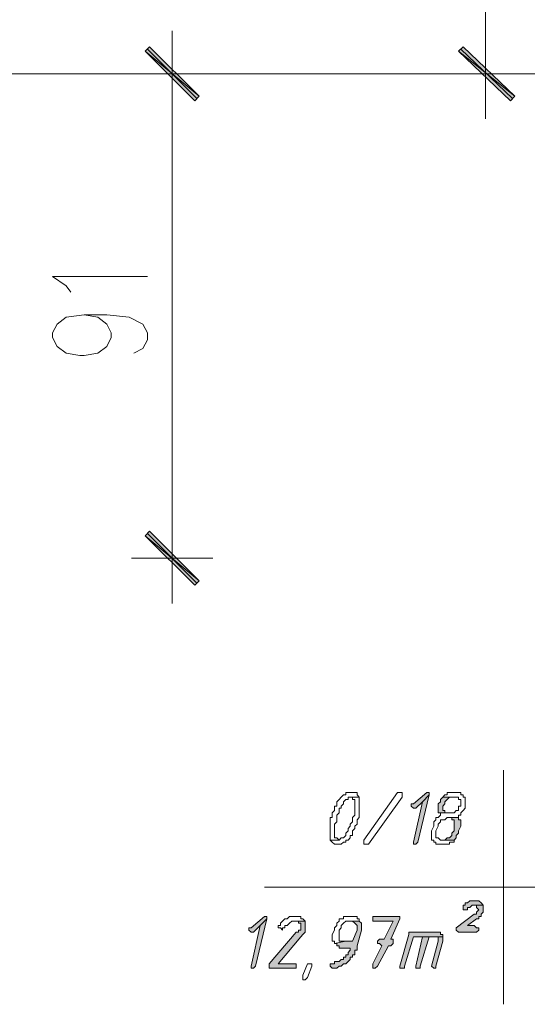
# Model space of a CAD drawing. Header units: inches. Extents: x -1441 to 3871, y -4351 to 2413.
# Tile 281 of 308: x 1664 to 1759, y 576 to 761. Entities that reach past the tile are written whole.
import ezdxf

# ---------------------------------------------------------------- set-up
doc = ezdxf.new("R2010")
doc.units = ezdxf.units.IN
doc.header["$MEASUREMENT"] = 0
doc.layers.add('at_Entity', color=7, linetype='Continuous')
doc.layers.add('at_Solid', color=7, linetype='Continuous')

msp = doc.modelspace()

# ---------------------------------------------------------------- hatches: boundary and pattern name
at = {"layer": 'at_Solid', "lineweight": 15}
for points in [[(1688.55793, 756.06688), (1687.70879, 755.2082), (1697.86982, 746.76452)], [(1687.70879, 755.2082), (1697.86982, 746.76452), (1697.02545, 745.90584)], [(1757.13298, 746.76452), (1746.54737, 755.2082), (1747.39651, 756.06688)], [(1756.28384, 745.90584), (1757.13298, 746.76452), (1746.54737, 755.2082)], [(1697.86982, 655.74456), (1687.70879, 664.18823), (1688.55793, 665.04691)], [(1697.02545, 654.88588), (1697.86982, 655.74456), (1687.70879, 664.18823)], [(1740.62249, 615.9591), (1738.08462, 613.8124), (1737.66005, 613.8124), (1737.66005, 613.38307), (1738.08462, 613.00143), (1738.50442, 613.00143), (1739.77335, 614.24174), (1741.04706, 615.52976), (1741.04706, 615.9591)], [(1741.04706, 615.52976), (1739.77335, 614.24174), (1738.08462, 606.65675), (1738.08462, 606.22741), (1738.50442, 606.22741), (1738.92898, 606.65675)], [(1743.58493, 615.10042), (1743.16036, 614.67108), (1743.16036, 614.24174), (1742.74056, 613.8124), (1742.74056, 612.14275), (1744.85387, 612.14275), (1744.0095, 612.14275), (1744.0095, 612.57209), (1743.58493, 612.57209), (1743.58493, 613.38307), (1744.0095, 613.8124), (1744.0095, 614.24174), (1744.43407, 614.67108), (1744.85387, 615.10042), (1745.27844, 615.10042), (1745.70301, 615.10042)], [(1746.54737, 611.28407), (1744.85387, 611.28407), (1745.27844, 611.28407), (1745.27844, 610.85473), (1745.70301, 610.85473), (1745.70301, 608.75574), (1745.27844, 608.3264), (1745.27844, 607.89706), (1744.85387, 607.46772), (1744.43407, 607.46772), (1744.0095, 607.03838), (1743.58493, 607.03838), (1745.70301, 607.03838), (1746.12758, 607.46772), (1746.12758, 607.89706), (1746.54737, 608.3264), (1746.54737, 608.75574), (1746.97194, 609.61442), (1746.97194, 610.85473), (1746.54737, 610.85473)], [(1749.50982, 595.63703), (1749.09002, 595.63703), (1748.66545, 595.63703), (1748.24088, 595.20769), (1747.81631, 595.20769), (1747.81631, 594.77836), (1747.39651, 594.77836), (1747.39651, 593.91968), (1747.81631, 593.91968), (1748.24088, 593.91968), (1748.24088, 594.34902), (1748.66545, 594.34902), (1749.09002, 594.77836), (1751.20332, 594.77836), (1750.77875, 595.20769), (1750.35896, 595.63703), (1749.93439, 595.63703)], [(1751.20332, 594.77836), (1749.50982, 594.77836), (1749.93439, 594.77836), (1749.93439, 594.34902), (1750.35896, 593.91968), (1749.93439, 593.49034), (1749.93439, 593.1087), (1749.50982, 593.1087), (1746.12758, 590.53267), (1746.12758, 590.10333), (1746.54737, 589.72169), (1749.93439, 589.72169), (1750.35896, 590.10333), (1750.35896, 590.53267), (1749.93439, 590.53267), (1749.50982, 590.962), (1748.24088, 590.962), (1749.93439, 592.25002), (1750.35896, 592.25002), (1750.35896, 592.67936), (1750.77875, 592.67936), (1750.77875, 593.1087), (1751.20332, 593.49034), (1751.20332, 594.34902)], [(1710.14416, 592.67936), (1707.60629, 590.53267), (1707.18172, 590.53267), (1707.18172, 590.10333), (1707.60629, 589.72169), (1708.03086, 589.72169), (1709.29979, 590.962), (1710.56873, 592.25002), (1710.56873, 592.67936)], [(1710.56873, 592.25002), (1709.29979, 590.962), (1707.60629, 583.3293), (1707.60629, 582.94767), (1708.03086, 582.94767), (1708.45065, 583.3293)], [(1735.12217, 592.67936), (1730.46146, 592.67936), (1730.46146, 591.82068), (1734.27304, 591.82068), (1732.57953, 588.43367), (1731.73039, 588.43367), (1731.31059, 588.00433), (1731.31059, 587.57499), (1731.73039, 587.57499), (1732.15496, 587.14565), (1730.46146, 583.75864), (1730.46146, 582.94767), (1730.88603, 582.94767), (1731.31059, 583.3293), (1733.42867, 587.14565), (1733.84847, 587.14565), (1734.27304, 587.57499), (1734.27304, 588.43367), (1733.84847, 588.43367), (1735.54197, 592.25002), (1735.54197, 592.67936)], [(1717.76255, 591.82068), (1715.64925, 591.82068), (1716.49361, 591.82068), (1716.49361, 591.39134), (1716.91818, 591.39134), (1716.91818, 590.10333), (1716.49361, 590.10333), (1716.49361, 589.72169), (1716.07381, 589.72169), (1710.9933, 583.75864), (1710.9933, 582.94767), (1715.64925, 582.94767), (1716.07381, 582.94767), (1716.07381, 583.75864), (1715.64925, 583.75864), (1712.6868, 583.75864), (1716.91818, 588.86301), (1717.34275, 589.29235), (1717.76255, 589.72169), (1717.76255, 591.39134)], [(1727.92358, 591.82068), (1726.23008, 591.82068), (1726.65465, 591.82068), (1727.07922, 591.39134), (1727.49901, 590.962), (1727.49901, 590.10333), (1726.65465, 588.00433), (1725.38571, 588.00433), (1723.26764, 587.57499), (1723.6922, 587.57499), (1723.6922, 587.14565), (1724.11677, 587.14565), (1724.11677, 586.71631), (1726.23008, 586.71631), (1726.23008, 586.33468), (1725.80551, 585.90534), (1725.80551, 585.476), (1725.38571, 585.476), (1725.38571, 585.04666), (1724.96114, 585.04666), (1724.96114, 584.61732), (1724.53657, 584.61732), (1724.11677, 584.18798), (1723.26764, 584.18798), (1723.26764, 583.75864), (1722.84307, 583.75864), (1722.42327, 583.75864), (1722.42327, 583.3293), (1722.84307, 582.94767), (1723.26764, 582.94767), (1723.6922, 582.94767), (1724.11677, 583.3293), (1724.53657, 583.3293), (1724.96114, 583.75864), (1725.38571, 583.75864), (1725.80551, 584.18798), (1726.23008, 584.61732), (1726.23008, 585.04666), (1726.65465, 585.04666), (1726.65465, 585.476), (1727.07922, 585.476), (1727.07922, 586.33468), (1727.49901, 586.33468), (1727.49901, 587.14565), (1728.34815, 590.10333), (1728.34815, 591.39134)], [(1742.316, 589.72169), (1737.23548, 589.72169), (1737.23548, 589.29235), (1735.54197, 583.3293), (1735.54197, 582.94767), (1735.96654, 582.94767), (1736.39111, 582.94767), (1736.39111, 583.3293), (1738.08462, 588.86301), (1743.58493, 588.86301), (1743.58493, 589.29235), (1743.16036, 589.29235), (1743.16036, 589.72169), (1742.74056, 589.72169)], [(1739.77335, 588.86301), (1738.50442, 583.3293), (1738.50442, 582.94767), (1738.92898, 582.94767), (1739.35355, 582.94767), (1739.35355, 583.3293), (1741.04706, 588.86301), (1741.89143, 588.86301)], [(1743.58493, 588.86301), (1739.77335, 588.86301), (1741.89143, 588.86301), (1742.74056, 588.86301), (1742.74056, 588.00433), (1741.47163, 583.3293), (1741.89143, 582.94767), (1742.316, 582.94767), (1742.316, 583.3293), (1743.58493, 588.00433), (1743.58493, 588.43367)]]:
    msp.add_hatch(color=7, dxfattribs=at).paths.add_polyline_path(points)

# ---------------------------------------------------------------- linework, layer by layer
at = {"layer": 'at_Entity', "color": 7, "lineweight": 15}
for p, q in [((1751.62789, 790.31862), (1751.62789, 756.49622)), ((1692.7893, 742.51883), (1692.7893, 759.02455)), ((1751.62789, 759.02455), (1751.62789, 742.51883)), ((1688.55793, 756.06688), (1687.70879, 755.2082)), ((1687.70879, 755.2082), (1697.86982, 746.76452)), ((1687.70879, 755.2082), (1697.86982, 746.76452)), ((1697.02545, 745.90584), (1687.70879, 755.2082)), ((1697.44525, 746.33518), (1688.13336, 755.63754)), ((1697.86982, 746.76452), (1688.55793, 756.06688)), ((1746.54737, 755.2082), (1747.39651, 756.06688)), ((1757.13298, 746.76452), (1746.54737, 755.2082)), ((1746.54737, 755.2082), (1756.28384, 745.90584)), ((1757.13298, 746.76452), (1746.54737, 755.2082)), ((1746.97194, 755.63754), (1756.70841, 746.33518)), ((1747.39651, 756.06688), (1757.13298, 746.76452)), ((2149.09605, 750.96251), (1652.15471, 750.96251)), ((1685.17091, 750.96251), (1700.40769, 750.96251)), ((1759.24628, 750.96251), (1744.43407, 750.96251)), ((1692.7893, 745.4765), (1692.7893, 665.47625)), ((1697.86982, 746.76452), (1697.02545, 745.90584)), ((1756.28384, 745.90584), (1757.13298, 746.76452)), ((1672.89658, 711.17705), (1670.35393, 712.89441)), ((1670.35393, 712.89441), (1688.13336, 712.89441)), ((1673.74094, 709.93674), (1672.89658, 711.17705)), ((1671.20307, 703.97369), (1672.89658, 705.26171)), ((1672.89658, 705.26171), (1676.28359, 705.69105)), ((1676.28359, 705.69105), (1678.82146, 705.26171)), ((1676.28359, 705.69105), (1680.51497, 705.69105)), ((1678.82146, 705.26171), (1680.51497, 703.97369)), ((1680.51497, 705.69105), (1684.74635, 705.26171)), ((1684.74635, 705.26171), (1687.28899, 703.97369)), ((1670.35393, 702.30404), (1671.20307, 703.97369)), ((1680.51497, 703.97369), (1681.3641, 702.30404)), ((1687.28899, 703.97369), (1688.13336, 702.30404)), ((1670.35393, 701.44536), (1670.35393, 702.30404)), ((1671.20307, 699.7757), (1670.35393, 701.44536)), ((1681.3641, 701.44536), (1680.51497, 699.7757)), ((1681.3641, 702.30404), (1681.3641, 701.44536)), ((1688.13336, 702.30404), (1688.13336, 701.01602)), ((1672.89658, 698.48769), (1671.20307, 699.7757)), ((1680.51497, 699.7757), (1678.82146, 698.48769)), ((1687.28899, 699.34636), (1685.59548, 698.48769)), ((1688.13336, 701.01602), (1687.28899, 699.34636)), ((1675.43445, 698.05835), (1672.89658, 698.48769)), ((1676.28359, 698.05835), (1675.43445, 698.05835)), ((1678.82146, 698.48769), (1676.28359, 698.05835)), ((1692.7893, 668.00458), (1692.7893, 651.49887)), ((1687.70879, 664.18823), (1688.55793, 665.04691)), ((1697.86982, 655.74456), (1687.70879, 664.18823)), ((1687.70879, 664.18823), (1697.02545, 654.88588)), ((1697.86982, 655.74456), (1687.70879, 664.18823)), ((1688.13336, 664.61757), (1697.44525, 655.31522)), ((1688.55793, 665.04691), (1697.86982, 655.74456)), ((1700.40769, 659.99025), (1685.17091, 659.99025)), ((1697.02545, 654.88588), (1697.86982, 655.74456)), ((1755.0149, 620.15709), (1755.0149, 576.17365)), ((1724.11677, 614.67108), (1723.6922, 614.24174)), ((1723.6922, 614.24174), (1723.6922, 613.38307)), ((1724.53657, 615.10042), (1724.11677, 614.67108)), ((1724.11677, 614.67108), (1724.11677, 614.67108)), ((1724.96114, 615.52976), (1724.53657, 615.10042)), ((1724.53657, 615.10042), (1724.53657, 615.10042)), ((1725.38571, 615.52976), (1724.96114, 615.52976)), ((1724.96114, 615.52976), (1724.96114, 615.52976)), ((1724.96114, 614.24174), (1725.38571, 614.67108)), ((1724.96114, 613.8124), (1724.96114, 614.24174)), ((1725.80551, 615.9591), (1725.38571, 615.9591)), ((1725.38571, 615.9591), (1725.38571, 615.52976)), ((1725.38571, 614.67108), (1725.80551, 614.67108)), ((1726.23008, 615.9591), (1725.80551, 615.9591)), ((1725.80551, 614.67108), (1725.80551, 615.10042)), ((1725.80551, 615.10042), (1726.23008, 615.10042)), ((1726.65465, 615.9591), (1726.23008, 615.9591)), ((1727.92358, 615.10042), (1726.23008, 615.10042)), ((1726.23008, 615.10042), (1726.65465, 615.10042)), ((1726.23008, 615.10042), (1727.92358, 615.10042)), ((1727.07922, 615.9591), (1726.65465, 615.9591)), ((1726.65465, 615.9591), (1726.65465, 615.9591)), ((1726.65465, 615.10042), (1726.65465, 614.67108)), ((1726.65465, 614.67108), (1727.07922, 614.67108)), ((1727.49901, 615.9591), (1727.07922, 615.9591)), ((1727.07922, 614.67108), (1727.07922, 611.71341)), ((1727.49901, 615.52976), (1727.49901, 615.9591)), ((1727.92358, 615.10042), (1727.49901, 615.52976)), ((1727.92358, 611.28407), (1727.92358, 615.10042)), ((1727.92358, 615.10042), (1727.92358, 615.10042)), ((1728.76795, 607.03838), (1735.12217, 615.9591)), ((1735.96654, 615.10042), (1729.61709, 606.22741)), ((1735.12217, 615.9591), (1735.54197, 615.9591)), ((1735.54197, 615.9591), (1735.96654, 615.9591)), ((1735.96654, 615.9591), (1735.96654, 615.10042)), ((1740.62249, 615.9591), (1738.08462, 613.8124)), ((1739.77335, 614.24174), (1738.08462, 606.65675)), ((1738.50442, 613.00143), (1739.77335, 614.24174)), ((1738.92898, 606.65675), (1741.04706, 615.52976)), ((1741.04706, 615.52976), (1739.77335, 614.24174)), ((1739.77335, 614.24174), (1741.04706, 615.52976)), ((1740.62249, 615.9591), (1740.62249, 615.9591)), ((1741.04706, 615.9591), (1740.62249, 615.9591)), ((1741.04706, 615.52976), (1741.04706, 615.9591)), ((1743.16036, 614.24174), (1742.74056, 613.8124)), ((1743.58493, 615.10042), (1743.16036, 614.67108)), ((1743.16036, 614.67108), (1743.16036, 614.24174)), ((1744.0095, 615.52976), (1743.58493, 615.10042)), ((1743.58493, 615.10042), (1743.58493, 615.10042)), ((1745.70301, 615.10042), (1743.58493, 615.10042)), ((1743.58493, 615.10042), (1745.70301, 615.10042)), ((1744.43407, 615.52976), (1744.0095, 615.52976)), ((1744.0095, 615.52976), (1744.0095, 615.52976)), ((1744.0095, 614.24174), (1744.43407, 614.67108)), ((1744.0095, 613.8124), (1744.0095, 614.24174)), ((1745.70301, 615.9591), (1744.43407, 615.9591)), ((1744.43407, 615.9591), (1744.43407, 615.52976)), ((1744.43407, 614.67108), (1744.85387, 615.10042)), ((1744.43407, 614.67108), (1744.43407, 614.67108)), ((1744.85387, 615.10042), (1745.27844, 615.10042)), ((1745.27844, 615.10042), (1745.70301, 615.10042)), ((1746.12758, 615.9591), (1745.70301, 615.9591)), ((1745.70301, 615.10042), (1746.54737, 615.10042)), ((1746.97194, 615.9591), (1746.12758, 615.9591)), ((1746.12758, 615.9591), (1746.12758, 615.9591)), ((1746.54737, 615.10042), (1746.54737, 614.67108)), ((1746.54737, 614.67108), (1746.97194, 614.67108)), ((1746.97194, 615.52976), (1746.97194, 615.9591)), ((1747.39651, 615.52976), (1746.97194, 615.52976)), ((1746.97194, 614.67108), (1746.97194, 613.38307)), ((1747.39651, 615.10042), (1747.39651, 615.52976)), ((1747.81631, 615.10042), (1747.39651, 615.10042)), ((1747.81631, 613.00143), (1747.81631, 615.10042)), ((1723.26764, 612.57209), (1722.84307, 612.14275)), ((1723.6922, 613.38307), (1723.26764, 613.38307)), ((1723.26764, 613.38307), (1723.26764, 612.57209)), ((1724.11677, 612.14275), (1724.11677, 613.00143)), ((1724.11677, 613.00143), (1724.53657, 613.00143)), ((1724.53657, 613.38307), (1724.96114, 613.8124)), ((1724.53657, 613.00143), (1724.53657, 613.38307)), ((1738.08462, 613.8124), (1737.66005, 613.8124)), ((1737.66005, 613.8124), (1737.66005, 613.38307)), ((1737.66005, 613.38307), (1738.08462, 613.00143)), ((1738.08462, 613.00143), (1738.50442, 613.00143)), ((1742.74056, 613.8124), (1742.74056, 612.14275)), ((1743.58493, 613.38307), (1744.0095, 613.8124)), ((1743.58493, 612.57209), (1743.58493, 613.38307)), ((1744.0095, 612.57209), (1743.58493, 612.57209)), ((1744.0095, 612.14275), (1744.0095, 612.57209)), ((1746.12758, 612.57209), (1745.70301, 612.14275)), ((1746.54737, 612.57209), (1746.12758, 612.57209)), ((1746.12758, 612.57209), (1746.12758, 612.57209)), ((1746.97194, 613.38307), (1746.54737, 613.38307)), ((1746.54737, 613.38307), (1746.54737, 612.57209)), ((1746.97194, 612.14275), (1747.39651, 612.57209)), ((1747.39651, 612.57209), (1747.81631, 613.00143)), ((1747.39651, 612.57209), (1747.39651, 612.57209)), ((1722.84307, 611.28407), (1722.42327, 611.28407)), ((1722.42327, 611.28407), (1722.42327, 607.03838)), ((1722.84307, 612.14275), (1722.84307, 611.28407)), ((1723.26764, 610.04376), (1723.6922, 610.42539)), ((1723.6922, 611.71341), (1724.11677, 612.14275)), ((1723.6922, 610.42539), (1723.6922, 611.71341)), ((1726.65465, 610.42539), (1726.23008, 610.04376)), ((1727.07922, 611.71341), (1726.65465, 611.28407)), ((1726.65465, 611.28407), (1726.65465, 610.42539)), ((1727.49901, 610.85473), (1727.92358, 611.28407)), ((1727.49901, 610.04376), (1727.49901, 610.85473)), ((1742.316, 610.85473), (1741.89143, 610.42539)), ((1741.89143, 610.42539), (1741.89143, 609.61442)), ((1742.74056, 611.28407), (1742.316, 611.28407)), ((1742.316, 611.28407), (1742.316, 610.85473)), ((1742.74056, 612.14275), (1744.85387, 612.14275)), ((1743.16036, 611.71341), (1742.74056, 611.28407)), ((1742.74056, 610.04376), (1743.16036, 610.42539)), ((1745.70301, 612.14275), (1743.16036, 612.14275)), ((1743.16036, 612.14275), (1743.16036, 611.71341)), ((1743.16036, 610.42539), (1743.16036, 610.85473)), ((1743.16036, 610.85473), (1743.58493, 610.85473)), ((1743.58493, 610.85473), (1744.0095, 610.85473)), ((1744.85387, 612.14275), (1744.0095, 612.14275)), ((1744.0095, 610.85473), (1744.43407, 611.28407)), ((1744.43407, 611.28407), (1746.54737, 611.28407)), ((1746.54737, 611.28407), (1744.85387, 611.28407)), ((1744.85387, 611.28407), (1745.27844, 611.28407)), ((1745.27844, 611.28407), (1745.27844, 610.85473)), ((1745.27844, 610.85473), (1745.70301, 610.85473)), ((1745.70301, 610.85473), (1745.70301, 608.75574)), ((1746.54737, 611.28407), (1746.54737, 611.71341)), ((1746.54737, 611.71341), (1746.97194, 611.71341)), ((1746.54737, 610.85473), (1746.54737, 611.28407)), ((1746.97194, 610.85473), (1746.54737, 610.85473)), ((1746.97194, 611.71341), (1746.97194, 612.14275)), ((1746.97194, 609.61442), (1746.97194, 610.85473)), ((1723.26764, 607.46772), (1723.26764, 610.04376)), ((1725.80551, 608.75574), (1725.38571, 608.3264)), ((1726.23008, 609.61442), (1725.80551, 609.18508)), ((1725.80551, 609.18508), (1725.80551, 608.75574)), ((1726.23008, 610.04376), (1726.23008, 609.61442)), ((1726.65465, 608.75574), (1727.07922, 609.18508)), ((1726.65465, 607.89706), (1726.65465, 608.75574)), ((1727.07922, 609.61442), (1727.49901, 610.04376)), ((1727.07922, 609.18508), (1727.07922, 609.61442)), ((1741.89143, 609.61442), (1741.47163, 608.75574)), ((1741.47163, 608.75574), (1741.47163, 607.03838)), ((1742.316, 608.75574), (1742.74056, 609.61442)), ((1742.316, 607.46772), (1742.316, 608.75574)), ((1742.74056, 609.61442), (1742.74056, 610.04376)), ((1745.70301, 608.75574), (1745.27844, 608.3264)), ((1746.54737, 608.75574), (1746.97194, 609.61442)), ((1746.54737, 608.3264), (1746.54737, 608.75574)), ((1724.11677, 607.03838), (1722.42327, 607.03838)), ((1722.42327, 607.03838), (1722.84307, 606.65675)), ((1722.42327, 607.03838), (1724.11677, 607.03838)), ((1723.6922, 607.46772), (1723.26764, 607.46772)), ((1724.11677, 607.03838), (1723.6922, 607.46772)), ((1724.53657, 607.46772), (1724.11677, 607.03838)), ((1724.11677, 607.03838), (1724.11677, 607.03838)), ((1724.96114, 607.46772), (1724.53657, 607.46772)), ((1724.53657, 607.46772), (1724.53657, 607.46772)), ((1725.38571, 607.89706), (1724.96114, 607.46772)), ((1725.38571, 608.3264), (1725.38571, 607.89706)), ((1725.38571, 606.65675), (1725.38571, 607.03838)), ((1725.38571, 607.03838), (1725.80551, 607.03838)), ((1725.80551, 607.03838), (1726.23008, 607.46772)), ((1725.80551, 607.03838), (1725.80551, 607.03838)), ((1726.23008, 607.46772), (1726.23008, 607.89706)), ((1726.23008, 607.89706), (1726.65465, 607.89706)), ((1728.76795, 606.65675), (1728.76795, 607.03838)), ((1741.47163, 607.03838), (1741.89143, 607.03838)), ((1741.89143, 607.03838), (1741.89143, 606.65675)), ((1742.74056, 607.46772), (1742.316, 607.46772)), ((1743.16036, 607.03838), (1742.74056, 607.46772)), ((1743.58493, 607.03838), (1743.16036, 607.03838)), ((1744.0095, 607.03838), (1743.58493, 607.03838)), ((1743.58493, 607.03838), (1745.70301, 607.03838)), ((1745.70301, 607.03838), (1743.58493, 607.03838)), ((1744.43407, 607.46772), (1744.0095, 607.03838)), ((1744.85387, 607.46772), (1744.43407, 607.46772)), ((1745.27844, 607.89706), (1744.85387, 607.46772)), ((1745.27844, 608.3264), (1745.27844, 607.89706)), ((1745.70301, 607.03838), (1746.12758, 607.46772)), ((1745.70301, 607.03838), (1745.70301, 607.03838)), ((1745.70301, 606.65675), (1745.70301, 607.03838)), ((1746.12758, 607.89706), (1746.54737, 608.3264)), ((1746.12758, 607.46772), (1746.12758, 607.89706)), ((1722.84307, 606.65675), (1722.84307, 606.65675)), ((1722.84307, 606.65675), (1723.26764, 606.22741)), ((1723.26764, 606.22741), (1723.6922, 606.22741)), ((1723.6922, 606.22741), (1724.11677, 606.22741)), ((1724.11677, 606.22741), (1724.53657, 606.22741)), ((1724.53657, 606.22741), (1724.96114, 606.65675)), ((1724.53657, 606.22741), (1724.53657, 606.22741)), ((1724.96114, 606.65675), (1725.38571, 606.65675)), ((1728.76795, 606.22741), (1728.76795, 606.65675)), ((1728.76795, 606.65675), (1728.76795, 606.65675)), ((1729.19252, 606.22741), (1728.76795, 606.22741)), ((1729.61709, 606.22741), (1729.19252, 606.22741)), ((1738.08462, 606.65675), (1738.08462, 606.22741)), ((1738.08462, 606.22741), (1738.50442, 606.22741)), ((1738.50442, 606.22741), (1738.92898, 606.65675)), ((1738.50442, 606.22741), (1738.50442, 606.22741)), ((1741.89143, 606.65675), (1742.316, 606.65675)), ((1742.316, 606.65675), (1742.316, 606.22741)), ((1742.316, 606.22741), (1743.16036, 606.22741)), ((1743.16036, 606.22741), (1744.0095, 606.22741)), ((1744.0095, 606.22741), (1744.85387, 606.22741)), ((1744.85387, 606.22741), (1744.85387, 606.65675)), ((1744.85387, 606.65675), (1745.27844, 606.65675)), ((1745.27844, 606.65675), (1745.70301, 606.65675)), ((1710.14416, 598.16537), (1848.5632, 598.16537)), ((1748.66545, 595.63703), (1748.24088, 595.20769)), ((1749.09002, 595.63703), (1748.66545, 595.63703)), ((1748.66545, 595.63703), (1748.66545, 595.63703)), ((1749.50982, 595.63703), (1749.09002, 595.63703)), ((1749.93439, 595.63703), (1749.50982, 595.63703)), ((1750.35896, 595.63703), (1749.93439, 595.63703)), ((1750.77875, 595.20769), (1750.35896, 595.63703)), ((1747.81631, 594.77836), (1747.39651, 594.77836)), ((1747.39651, 594.77836), (1747.39651, 593.91968)), ((1747.39651, 593.91968), (1747.81631, 593.91968)), ((1748.24088, 595.20769), (1747.81631, 595.20769)), ((1747.81631, 595.20769), (1747.81631, 594.77836)), ((1747.81631, 593.91968), (1748.24088, 593.91968)), ((1748.24088, 593.91968), (1748.24088, 594.34902)), ((1748.24088, 594.34902), (1748.66545, 594.34902)), ((1748.66545, 594.34902), (1749.09002, 594.77836)), ((1748.66545, 594.34902), (1748.66545, 594.34902)), ((1749.09002, 594.77836), (1751.20332, 594.77836)), ((1751.20332, 594.77836), (1749.50982, 594.77836)), ((1749.50982, 594.77836), (1749.93439, 594.77836)), ((1749.93439, 594.77836), (1749.93439, 594.34902)), ((1749.93439, 594.34902), (1750.35896, 593.91968)), ((1750.35896, 593.91968), (1749.93439, 593.49034)), ((1750.35896, 593.91968), (1750.35896, 593.91968)), ((1751.20332, 594.77836), (1750.77875, 595.20769)), ((1750.77875, 595.20769), (1750.77875, 595.20769)), ((1751.20332, 594.34902), (1751.20332, 594.77836)), ((1751.20332, 593.49034), (1751.20332, 594.34902)), ((1710.14416, 592.67936), (1707.60629, 590.53267)), ((1708.45065, 583.3293), (1710.56873, 592.25002)), ((1710.56873, 592.25002), (1709.29979, 590.962)), ((1709.29979, 590.962), (1710.56873, 592.25002)), ((1710.14416, 592.67936), (1710.14416, 592.67936)), ((1710.56873, 592.67936), (1710.14416, 592.67936)), ((1710.56873, 592.25002), (1710.56873, 592.67936)), ((1713.95574, 592.25002), (1713.53117, 591.82068)), ((1714.38031, 592.25002), (1713.95574, 592.25002)), ((1713.95574, 592.25002), (1713.95574, 592.25002)), ((1714.80011, 592.67936), (1714.38031, 592.25002)), ((1715.22468, 592.67936), (1714.80011, 592.67936)), ((1716.07381, 592.67936), (1715.22468, 592.67936)), ((1716.91818, 592.67936), (1716.07381, 592.67936)), ((1716.07381, 592.67936), (1716.07381, 592.67936)), ((1716.91818, 592.25002), (1716.91818, 592.67936)), ((1717.34275, 592.25002), (1716.91818, 592.25002)), ((1717.76255, 591.82068), (1717.34275, 592.25002)), ((1724.96114, 592.25002), (1724.11677, 592.25002)), ((1724.11677, 592.25002), (1724.11677, 591.82068)), ((1725.38571, 592.67936), (1724.96114, 592.67936)), ((1724.96114, 592.67936), (1724.96114, 592.25002)), ((1726.65465, 592.67936), (1725.38571, 592.67936)), ((1727.49901, 592.67936), (1726.65465, 592.67936)), ((1726.65465, 592.67936), (1726.65465, 592.67936)), ((1727.49901, 592.25002), (1727.49901, 592.67936)), ((1727.92358, 592.25002), (1727.49901, 592.25002)), ((1727.92358, 591.82068), (1727.92358, 592.25002)), ((1735.12217, 592.67936), (1730.46146, 592.67936)), ((1730.46146, 592.67936), (1730.46146, 591.82068)), ((1733.84847, 588.43367), (1735.54197, 592.25002)), ((1735.54197, 592.67936), (1735.12217, 592.67936)), ((1735.54197, 592.25002), (1735.54197, 592.67936)), ((1749.50982, 593.1087), (1746.12758, 590.53267)), ((1748.24088, 590.962), (1749.93439, 592.25002)), ((1749.93439, 593.1087), (1749.50982, 593.1087)), ((1749.93439, 593.49034), (1749.93439, 593.1087)), ((1749.93439, 592.25002), (1750.35896, 592.25002)), ((1750.35896, 592.25002), (1750.35896, 592.67936)), ((1750.35896, 592.67936), (1750.77875, 592.67936)), ((1750.77875, 593.1087), (1751.20332, 593.49034)), ((1750.77875, 592.67936), (1750.77875, 593.1087)), ((1707.60629, 590.53267), (1707.18172, 590.53267)), ((1707.18172, 590.53267), (1707.18172, 590.10333)), ((1707.18172, 590.10333), (1707.60629, 589.72169)), ((1709.29979, 590.962), (1707.60629, 583.3293)), ((1708.03086, 589.72169), (1709.29979, 590.962)), ((1713.11137, 590.962), (1712.6868, 590.962)), ((1712.6868, 590.962), (1712.6868, 590.53267)), ((1712.6868, 590.53267), (1713.11137, 590.53267)), ((1713.53117, 591.82068), (1713.11137, 591.39134)), ((1713.11137, 591.39134), (1713.11137, 590.962)), ((1713.11137, 590.53267), (1713.11137, 590.53267)), ((1713.11137, 590.53267), (1713.53117, 590.10333)), ((1713.53117, 591.82068), (1713.53117, 591.82068)), ((1713.53117, 590.10333), (1713.53117, 590.53267)), ((1713.53117, 590.53267), (1713.95574, 590.53267)), ((1713.95574, 590.53267), (1713.95574, 590.962)), ((1713.95574, 590.962), (1714.38031, 590.962)), ((1714.38031, 590.962), (1714.80011, 591.39134)), ((1714.38031, 590.962), (1714.38031, 590.962)), ((1714.80011, 591.39134), (1715.22468, 591.82068)), ((1714.80011, 591.39134), (1714.80011, 591.39134)), ((1715.22468, 591.82068), (1717.76255, 591.82068)), ((1717.76255, 591.82068), (1715.64925, 591.82068)), ((1715.64925, 591.82068), (1716.49361, 591.82068)), ((1716.49361, 591.82068), (1716.49361, 591.39134)), ((1716.49361, 591.39134), (1716.91818, 591.39134)), ((1716.91818, 590.10333), (1716.49361, 590.10333)), ((1716.49361, 590.10333), (1716.49361, 589.72169)), ((1716.91818, 591.39134), (1716.91818, 590.10333)), ((1717.76255, 591.39134), (1717.76255, 591.82068)), ((1717.76255, 589.72169), (1717.76255, 591.39134)), ((1723.26764, 590.10333), (1722.84307, 589.29235)), ((1723.6922, 590.962), (1723.26764, 590.53267)), ((1723.26764, 590.53267), (1723.26764, 590.10333)), ((1724.11677, 591.82068), (1723.6922, 591.39134)), ((1723.6922, 591.39134), (1723.6922, 590.962)), ((1724.11677, 590.10333), (1724.53657, 590.53267)), ((1724.11677, 588.00433), (1724.11677, 590.10333)), ((1724.53657, 590.962), (1724.96114, 591.39134)), ((1724.53657, 590.53267), (1724.53657, 590.962)), ((1724.96114, 591.39134), (1725.38571, 591.82068)), ((1724.96114, 591.39134), (1724.96114, 591.39134)), ((1725.38571, 591.82068), (1725.80551, 591.82068)), ((1725.80551, 591.82068), (1727.92358, 591.82068)), ((1727.92358, 591.82068), (1726.23008, 591.82068)), ((1726.23008, 591.82068), (1726.65465, 591.82068)), ((1726.65465, 591.82068), (1726.65465, 591.82068)), ((1726.65465, 591.82068), (1727.07922, 591.39134)), ((1727.49901, 590.10333), (1726.65465, 588.00433)), ((1727.07922, 591.39134), (1727.07922, 591.39134)), ((1727.07922, 591.39134), (1727.49901, 590.962)), ((1727.49901, 590.962), (1727.49901, 590.10333)), ((1727.49901, 587.14565), (1728.34815, 590.10333)), ((1728.34815, 591.39134), (1727.92358, 591.82068)), ((1728.34815, 590.10333), (1728.34815, 591.39134)), ((1730.46146, 591.82068), (1734.27304, 591.82068)), ((1734.27304, 591.82068), (1732.57953, 588.43367)), ((1746.12758, 590.53267), (1746.12758, 590.10333)), ((1746.12758, 590.10333), (1746.54737, 589.72169)), ((1749.50982, 590.962), (1748.24088, 590.962)), ((1749.93439, 590.53267), (1749.50982, 590.962)), ((1750.35896, 590.53267), (1749.93439, 590.53267)), ((1749.93439, 589.72169), (1750.35896, 590.10333)), ((1750.35896, 590.10333), (1750.35896, 590.53267)), ((1707.60629, 589.72169), (1708.03086, 589.72169)), ((1716.07381, 589.72169), (1710.9933, 583.75864)), ((1712.6868, 583.75864), (1716.91818, 588.86301)), ((1716.49361, 589.72169), (1716.07381, 589.72169)), ((1716.91818, 588.86301), (1717.34275, 589.29235)), ((1716.91818, 588.86301), (1716.91818, 588.86301)), ((1717.34275, 589.29235), (1717.76255, 589.72169)), ((1717.34275, 589.29235), (1717.34275, 589.29235)), ((1722.84307, 589.29235), (1722.84307, 588.00433)), ((1731.73039, 588.43367), (1731.31059, 588.00433)), ((1732.57953, 588.43367), (1731.73039, 588.43367)), ((1734.27304, 588.43367), (1733.84847, 588.43367)), ((1733.84847, 588.43367), (1733.84847, 588.43367)), ((1734.27304, 587.57499), (1734.27304, 588.43367)), ((1737.23548, 589.29235), (1735.54197, 583.3293)), ((1736.39111, 583.3293), (1738.08462, 588.86301)), ((1742.316, 589.72169), (1737.23548, 589.72169)), ((1737.23548, 589.72169), (1737.23548, 589.29235)), ((1738.08462, 588.86301), (1743.58493, 588.86301)), ((1739.77335, 588.86301), (1738.50442, 583.3293)), ((1739.35355, 583.3293), (1741.04706, 588.86301)), ((1741.89143, 588.86301), (1739.77335, 588.86301)), ((1743.58493, 588.86301), (1739.77335, 588.86301)), ((1739.77335, 588.86301), (1741.89143, 588.86301)), ((1741.04706, 588.86301), (1741.89143, 588.86301)), ((1741.89143, 588.86301), (1742.74056, 588.86301)), ((1742.74056, 589.72169), (1742.316, 589.72169)), ((1743.16036, 589.72169), (1742.74056, 589.72169)), ((1742.74056, 589.72169), (1742.74056, 589.72169)), ((1742.74056, 588.86301), (1742.74056, 588.00433)), ((1743.16036, 589.29235), (1743.16036, 589.72169)), ((1743.58493, 589.29235), (1743.16036, 589.29235)), ((1743.58493, 588.86301), (1743.58493, 589.29235)), ((1743.58493, 588.43367), (1743.58493, 588.86301)), ((1743.58493, 588.00433), (1743.58493, 588.43367)), ((1746.54737, 589.72169), (1749.93439, 589.72169)), ((1722.84307, 588.00433), (1723.26764, 588.00433)), ((1725.38571, 588.00433), (1723.26764, 587.57499)), ((1723.26764, 588.00433), (1723.26764, 587.57499)), ((1723.26764, 587.57499), (1725.38571, 588.00433)), ((1723.26764, 587.57499), (1723.6922, 587.57499)), ((1723.6922, 587.57499), (1723.6922, 587.14565)), ((1723.6922, 587.14565), (1724.11677, 587.14565)), ((1724.53657, 588.00433), (1724.11677, 588.00433)), ((1724.11677, 587.14565), (1724.11677, 586.71631)), ((1724.11677, 586.71631), (1726.23008, 586.71631)), ((1725.38571, 588.00433), (1724.53657, 588.00433)), ((1726.65465, 588.00433), (1725.38571, 588.00433)), ((1726.23008, 586.71631), (1726.23008, 586.33468)), ((1727.49901, 586.33468), (1727.49901, 587.14565)), ((1732.15496, 587.14565), (1730.46146, 583.75864)), ((1731.31059, 588.00433), (1731.31059, 587.57499)), ((1731.31059, 587.57499), (1731.73039, 587.57499)), ((1731.31059, 583.3293), (1733.42867, 587.14565)), ((1731.73039, 587.57499), (1732.15496, 587.14565)), ((1732.15496, 587.14565), (1732.15496, 587.14565)), ((1733.42867, 587.14565), (1733.84847, 587.14565)), ((1733.84847, 587.14565), (1734.27304, 587.57499)), ((1742.74056, 588.00433), (1741.47163, 583.3293)), ((1742.316, 583.3293), (1743.58493, 588.00433)), ((1724.53657, 584.61732), (1724.11677, 584.18798)), ((1724.96114, 584.61732), (1724.53657, 584.61732)), ((1725.38571, 585.04666), (1724.96114, 585.04666)), ((1724.96114, 585.04666), (1724.96114, 584.61732)), ((1725.80551, 585.476), (1725.38571, 585.476)), ((1725.38571, 585.476), (1725.38571, 585.04666)), ((1726.23008, 586.33468), (1725.80551, 585.90534)), ((1725.80551, 585.90534), (1725.80551, 585.476)), ((1725.80551, 584.18798), (1726.23008, 584.61732)), ((1726.23008, 584.61732), (1726.23008, 585.04666)), ((1726.23008, 585.04666), (1726.65465, 585.04666)), ((1726.65465, 585.04666), (1726.65465, 585.476)), ((1726.65465, 585.476), (1727.07922, 585.476)), ((1727.07922, 585.476), (1727.07922, 586.33468)), ((1727.07922, 586.33468), (1727.49901, 586.33468)), ((1707.60629, 583.3293), (1707.60629, 582.94767)), ((1707.60629, 582.94767), (1708.03086, 582.94767)), ((1708.03086, 582.94767), (1708.45065, 583.3293)), ((1708.03086, 582.94767), (1708.03086, 582.94767)), ((1710.9933, 583.75864), (1710.9933, 582.94767)), ((1710.9933, 582.94767), (1715.64925, 582.94767)), ((1715.64925, 583.75864), (1712.6868, 583.75864)), ((1716.07381, 583.75864), (1715.64925, 583.75864)), ((1715.64925, 582.94767), (1716.07381, 582.94767)), ((1716.07381, 582.94767), (1716.07381, 583.75864)), ((1717.34275, 581.65965), (1718.18712, 583.75864)), ((1718.18712, 583.75864), (1718.61169, 583.75864)), ((1718.18712, 583.75864), (1718.18712, 583.75864)), ((1719.03626, 583.3293), (1718.18712, 581.23031)), ((1718.61169, 583.75864), (1719.03626, 583.75864)), ((1719.03626, 583.75864), (1719.03626, 583.3293)), ((1722.84307, 583.75864), (1722.42327, 583.75864)), ((1722.42327, 583.75864), (1722.42327, 583.3293)), ((1722.42327, 583.3293), (1722.84307, 582.94767)), ((1723.26764, 583.75864), (1722.84307, 583.75864)), ((1722.84307, 582.94767), (1723.26764, 582.94767)), ((1724.11677, 584.18798), (1723.26764, 584.18798)), ((1723.26764, 584.18798), (1723.26764, 583.75864)), ((1723.26764, 582.94767), (1723.6922, 582.94767)), ((1723.6922, 582.94767), (1724.11677, 583.3293)), ((1724.11677, 583.3293), (1724.53657, 583.3293)), ((1724.53657, 583.3293), (1724.96114, 583.75864)), ((1724.53657, 583.3293), (1724.53657, 583.3293)), ((1724.96114, 583.75864), (1725.38571, 583.75864)), ((1725.38571, 583.75864), (1725.80551, 584.18798)), ((1725.38571, 583.75864), (1725.38571, 583.75864)), ((1725.80551, 584.18798), (1725.80551, 584.18798)), ((1730.46146, 583.75864), (1730.46146, 582.94767)), ((1730.46146, 582.94767), (1730.88603, 582.94767)), ((1730.88603, 582.94767), (1731.31059, 583.3293)), ((1730.88603, 582.94767), (1730.88603, 582.94767)), ((1735.54197, 583.3293), (1735.54197, 582.94767)), ((1735.54197, 582.94767), (1735.96654, 582.94767)), ((1735.96654, 582.94767), (1736.39111, 582.94767)), ((1736.39111, 582.94767), (1736.39111, 583.3293)), ((1738.50442, 583.3293), (1738.50442, 582.94767)), ((1738.50442, 582.94767), (1738.92898, 582.94767)), ((1738.92898, 582.94767), (1739.35355, 582.94767)), ((1739.35355, 582.94767), (1739.35355, 583.3293)), ((1741.47163, 583.3293), (1741.47163, 583.3293)), ((1741.47163, 583.3293), (1741.89143, 582.94767)), ((1741.89143, 582.94767), (1742.316, 582.94767)), ((1742.316, 582.94767), (1742.316, 583.3293)), ((1717.34275, 580.80097), (1717.34275, 581.65965)), ((1718.18712, 581.23031), (1717.76255, 580.80097)), ((1717.76255, 580.80097), (1717.34275, 580.80097))]:
    msp.add_line(p, q, dxfattribs=at)

doc.saveas('drawing.dxf')
